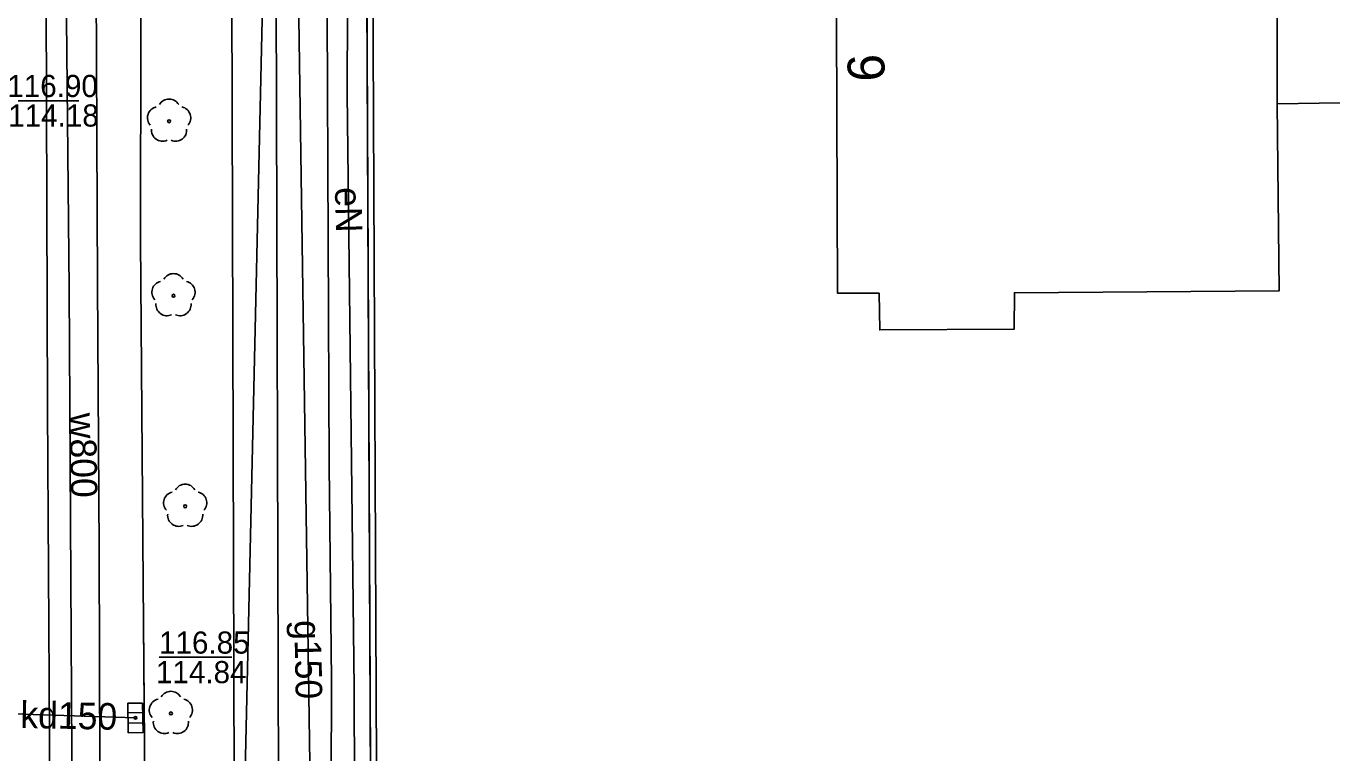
# Model space of a CAD drawing. Extents: x 6434771 to 6436222, y 5663454 to 5664782.
# Drawn here: x 6435140.97 to 6435185.18, y 5664350.83 to 5664375.44 of the extents above; entities that cross this region are included whole.
import ezdxf

# ---------------------------------------------------------------- set-up
doc = ezdxf.new("R2010")
doc.units = 0
for name, color, linetype in [('Warstwa 1', 7, 'Continuous'), ('Warstwa 11', 7, 'Continuous'), ('Warstwa 12', 7, 'Continuous'), ('Warstwa 13', 7, 'Continuous'), ('Warstwa 14', 7, 'Continuous'), ('Warstwa 2', 7, 'Continuous'), ('Warstwa 37', 7, 'Continuous'), ('Warstwa 4', 7, 'Continuous'), ('Warstwa 6', 7, 'Continuous'), ('Warstwa 7', 7, 'Continuous'), ('Warstwa 8', 7, 'Continuous'), ('Warstwa 9', 7, 'Continuous')]:
    doc.layers.add(name, color=color, linetype=linetype)

msp = doc.modelspace()

# ---------------------------------------------------------------- linework, layer by layer
at = {"layer": 'Warstwa 1'}
msp.add_line((6435152.418, 5664396.347), (6435152.699, 5664336.019), dxfattribs=at)
msp.add_line((6435152.418, 5664396.347), (6435152.699, 5664336.019), dxfattribs=at)
msp.add_lwpolyline([(6435168.395, 5664378.643), (6435168.437, 5664366.401), (6435169.847, 5664366.394), (6435169.872, 5664365.154), (6435174.422, 5664365.179), (6435174.427, 5664366.409), (6435183.388, 5664366.47), (6435183.325, 5664372.801), (6435185.455, 5664372.835)], dxfattribs=at)
at = {"layer": 'Warstwa 11'}
for centre in [(6435145.811, 5664372.217), (6435145.96, 5664366.309), (6435146.356, 5664359.18), (6435145.872, 5664352.167)]:
    msp.add_circle(centre, 0.05, dxfattribs=at)
for centre, start, end in [((6435145.454, 5664372.333), 102.1471, 221.8529), ((6435145.811, 5664372.592), 30.1471, 149.8529), ((6435146.168, 5664372.333), 318.1471, 77.8529), ((6435145.591, 5664371.914), 174.1471, 293.8529), ((6435146.031, 5664371.914), 246.1471, 5.8529), ((6435145.96, 5664366.684), 30.1471, 149.8529), ((6435145.603, 5664366.425), 102.1471, 221.8529), ((6435146.317, 5664366.425), 318.1471, 77.8529), ((6435145.74, 5664366.006), 174.1471, 293.8529), ((6435146.18, 5664366.006), 246.1471, 5.8529), ((6435146.356, 5664359.555), 30.1471, 149.8529), ((6435145.999, 5664359.296), 102.1471, 221.8529), ((6435146.713, 5664359.296), 318.1471, 77.8529), ((6435146.136, 5664358.877), 174.1471, 293.8529), ((6435146.576, 5664358.877), 246.1471, 5.8529), ((6435145.872, 5664352.542), 30.1471, 149.8529), ((6435145.515, 5664352.283), 102.1471, 221.8529), ((6435146.229, 5664352.283), 318.1471, 77.8529), ((6435145.652, 5664351.864), 174.1471, 293.8529), ((6435146.092, 5664351.864), 246.1471, 5.8529)]:
    msp.add_arc(centre, 0.375, start, end, dxfattribs=at)
at = {"layer": 'Warstwa 12'}
for points in [[(6435142.963, 5664421.62), (6435143.056, 5664405.537), (6435143.112, 5664396.473), (6435143.174, 5664394.89), (6435143.287, 5664383.854), (6435143.346, 5664376.798), (6435143.389, 5664366.709), (6435143.445, 5664357.723), (6435143.475, 5664346.567), (6435143.585, 5664333.659), (6435143.541, 5664321.454), (6435143.633, 5664303.761), (6435143.703, 5664294.369), (6435143.713, 5664290.129), (6435143.728, 5664281.213), (6435143.762, 5664272.172), (6435143.941, 5664254.652), (6435144.065, 5664242.834), (6435144.106, 5664232.741), (6435144.121, 5664221.992)], [(6435143.105, 5664214.647), (6435143.088, 5664228.515), (6435143.053, 5664240.741), (6435142.972, 5664261.093), (6435142.772, 5664275.142), (6435142.822, 5664282.369), (6435142.681, 5664292.81), (6435142.694, 5664299.267), (6435142.67, 5664303.837), (6435142.625, 5664322.205), (6435142.637, 5664334.988), (6435142.561, 5664342.323), (6435142.52, 5664350.828), (6435142.424, 5664366.54), (6435142.262, 5664383.689), (6435142.205, 5664389.156), (6435142.179, 5664397.291), (6435142.053, 5664415.712)], [(6435150.959, 5664402.132), (6435150.969, 5664401.254), (6435150.956, 5664398.768), (6435151.088, 5664389.291), (6435151.157, 5664375.829), (6435151.234, 5664360.573), (6435151.311, 5664353.299), (6435151.291, 5664346.239), (6435151.301, 5664339.331), (6435151.335, 5664336.215), (6435152.095, 5664335.085), (6435152.803, 5664333.775)], [(6435149.254, 5664388.645), (6435147.834, 5664325.736), (6435148.006, 5664315.983), (6435148.218, 5664313.638), (6435148.037, 5664296.443), (6435148.038, 5664296.432)], [(6435151.876, 5664381.841), (6435151.845, 5664373.16), (6435152.072, 5664353.021), (6435152.112, 5664343.198), (6435151.128, 5664340.002), (6435149.84, 5664335.652), (6435149.87, 5664327.261), (6435150.31, 5664307.01), (6435150.32, 5664306.13), (6435150.32, 5664305.4), (6435150.197, 5664290.473)], [(6435150.123, 5664381.064), (6435150.713, 5664341.314), (6435149.208, 5664337.632), (6435149.185, 5664324.2), (6435149.335, 5664309.302), (6435149.399, 5664292.253), (6435149.281, 5664276.012), (6435150.161, 5664273.441), (6435149.921, 5664260.212), (6435150.805, 5664195.613)]]:
    msp.add_lwpolyline(points, dxfattribs=at)
at = {"layer": 'Warstwa 14'}
for p, q in [((6435140.335, 5664372.91), (6435142.758, 5664372.91)), ((6435145.475, 5664354.068), (6435147.937, 5664354.068))]:
    msp.add_line(p, q, dxfattribs=at)
msp.add_circle((6435144.672, 5664352.018), 0.045, dxfattribs=at)
at = {"layer": 'Warstwa 2'}
msp.add_lwpolyline([(6435152.661, 5664386.97), (6435152.899, 5664335.843)], dxfattribs=at)
at = {"layer": 'Warstwa 37'}
msp.add_lwpolyline([(6435142.149, 5664445.744), (6435141.556, 5664436.928), (6435141.683, 5664431.319), (6435141.718, 5664411.895), (6435141.638, 5664398.791), (6435141.615, 5664386.628), (6435141.692, 5664362.504), (6435141.796, 5664345.912), (6435141.746, 5664329.637), (6435141.853, 5664315.201), (6435141.816, 5664285.096), (6435141.894, 5664266.568), (6435142.03, 5664249.075), (6435142.01, 5664235.338)], dxfattribs=at)
at = {"layer": 'Warstwa 4'}
for p, q in [((6435144.92, 5664352.196), (6435144.42, 5664352.19)), ((6435144.924, 5664351.846), (6435144.424, 5664351.84))]:
    msp.add_line(p, q, dxfattribs=at)
msp.add_lwpolyline([(6435173.096, 5664385.376), (6435185.048, 5664385.481), (6435184.992, 5664379.192), (6435184.995, 5664378.642), (6435183.325, 5664378.612), (6435183.325, 5664372.801), (6435183.388, 5664366.47), (6435174.427, 5664366.409), (6435174.422, 5664365.179), (6435169.872, 5664365.154), (6435169.847, 5664366.394), (6435168.437, 5664366.401), (6435168.395, 5664378.643)], dxfattribs=at)
msp.add_lwpolyline([(6435144.916, 5664352.521), (6435144.928, 5664351.521), (6435144.428, 5664351.515), (6435144.416, 5664352.515)], close=True, dxfattribs=at)
at = {"layer": 'Warstwa 6'}
for points in [[(6435126.513, 5664181.966), (6435154.317, 5664193.62), (6435153.306, 5664193.562), (6435152.448, 5664193.743), (6435151.806, 5664194.42), (6435151.448, 5664195.415), (6435151.139, 5664265.788), (6435150.987, 5664302.855), (6435150.793, 5664335.542), (6435151.133, 5664335.588), (6435152.699, 5664336.019), (6435152.418, 5664396.347), (6435152.527, 5664401.266), (6435152.404, 5664425.849)], [(6435144.79, 5664387.33), (6435144.852, 5664375.378), (6435144.843, 5664368.189), (6435144.938, 5664356.599), (6435145.049, 5664342.664), (6435145.1, 5664333.77)]]:
    msp.add_lwpolyline(points, dxfattribs=at)
msp.add_lwpolyline([(6435210.789, 5664393.691), (6435207.474, 5664396.641), (6435190.432, 5664396.507), (6435184.341, 5664396.511), (6435152.418, 5664396.347), (6435152.699, 5664336.019), (6435184.941, 5664346.819), (6435194.439, 5664349.994), (6435213.95, 5664356.59), (6435210.823, 5664393.25)], close=True, dxfattribs=at)
msp.add_circle((6435144.672, 5664352.018), 0.045, dxfattribs=at)
at = {"layer": 'Warstwa 7'}
msp.add_lwpolyline([(6435139.813, 5664352.177), (6435144.672, 5664352.018)], dxfattribs=at)
at = {"layer": 'Warstwa 8'}
for p, q in [((6435144.79, 5664387.33), (6435144.852, 5664375.378)), ((6435144.843, 5664368.189), (6435144.852, 5664375.378)), ((6435144.843, 5664368.189), (6435144.938, 5664356.599)), ((6435144.938, 5664356.599), (6435145.049, 5664342.664))]:
    msp.add_line(p, q, dxfattribs=at)
at = {"layer": 'Warstwa 9'}
for p, q in [((6435147.9, 5664387.184), (6435148.06, 5664333.87)), ((6435149.4, 5664387.113), (6435149.56, 5664334.16))]:
    msp.add_line(p, q, dxfattribs=at)

# ---------------------------------------------------------------- texts
at = {"layer": 'Warstwa 13'}
for s, rotation, p in [('eN', 271.3414, (6435151.425, 5664369.975)), ('w800', 271.1465, (6435142.432, 5664362.338)), ('g150', 271.0033, (6435150.052, 5664355.321))]:
    msp.add_text(s, height=0.9, rotation=rotation, dxfattribs=at).set_placement(p)
at = {"layer": 'Warstwa 14'}
msp.add_text('9', height=1.25, rotation=271.5705, dxfattribs=at).set_placement((6435168.769, 5664374.475))
for s, p in [('114.18', (6435140.364, 5664372.035)), ('114.84', (6435145.366, 5664353.193))]:
    msp.add_text(s, height=0.75, dxfattribs=at).set_placement(p)
at = {"layer": 'Warstwa 6'}
for s, p in [('116.90', (6435140.333, 5664373.035)), ('116.85', (6435145.47, 5664354.193))]:
    msp.add_text(s, height=0.75, dxfattribs=at).set_placement(p)
at = {"layer": 'Warstwa 7'}
msp.add_text('kd150', height=0.9, rotation=358.8205, dxfattribs=at).set_placement((6435140.768, 5664351.68))

doc.saveas('drawing.dxf')
